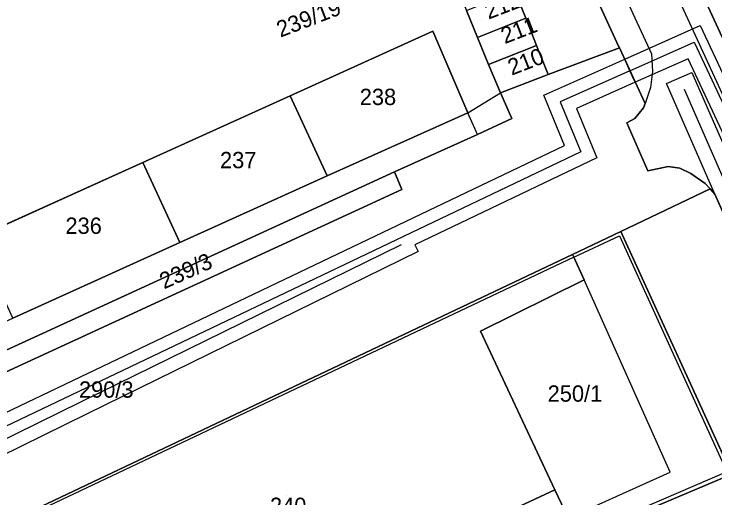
# Model space of a CAD drawing. Extents: x -264070 to -262271, y -1238894 to -1238141.
# Drawn here: x -263480.2 to -263394.3, y -1238522.1 to -1238462.8 of the extents above; entities that cross this region are included whole.
import ezdxf

# ---------------------------------------------------------------- set-up
doc = ezdxf.new("R2010")
doc.units = 0
for name, color, linetype in [('body_kn', 7, 'Continuous'), ('kladpar_druhypozemkov', 7, 'Continuous'), ('kladpar_hranice', 7, 'Continuous'), ('kladpar_parcelnecisla', 7, 'Continuous'), ('kladpar_plochy', 7, 'Continuous'), ('tarchy_linie', 7, 'Continuous'), ('zappar_hrandruhpozemk', 7, 'Continuous')]:
    doc.layers.add(name, color=color, linetype=linetype)

msp = doc.modelspace()

# ---------------------------------------------------------------- linework, layer by layer
at = {"layer": 'body_kn'}
for p, q in [((-263417.47, -1238463.31), (-263417.47, -1238463.31)), ((-263417.47, -1238463.31), (-263417.47, -1238463.31)), ((-263396.09, -1238464.19), (-263396.09, -1238464.19)), ((-263428.88, -1238464.9), (-263428.88, -1238464.9)), ((-263428.88, -1238464.9), (-263428.88, -1238464.9)), ((-263423.38, -1238465.68), (-263423.38, -1238465.68)), ((-263416.14, -1238466.65), (-263416.14, -1238466.65)), ((-263416.14, -1238466.65), (-263416.14, -1238466.65)), ((-263406.05, -1238466.82), (-263406.05, -1238466.82)), ((-263406.05, -1238466.82), (-263406.05, -1238466.82)), ((-263406, -1238466.94), (-263406, -1238466.94)), ((-263396.84, -1238466.23), (-263396.84, -1238466.23)), ((-263402.08, -1238467.68), (-263402.08, -1238467.68)), ((-263405.35, -1238468.34), (-263405.35, -1238468.34)), ((-263405.35, -1238468.34), (-263405.35, -1238468.34)), ((-263397.59, -1238468.27), (-263397.59, -1238468.27)), ((-263422.04, -1238468.97), (-263422.04, -1238468.97)), ((-263414.72, -1238470.22), (-263414.72, -1238470.22)), ((-263404.7, -1238469.74), (-263404.7, -1238469.74)), ((-263404.7, -1238469.74), (-263404.7, -1238469.74)), ((-263401.94, -1238469.84), (-263401.94, -1238469.84)), ((-263397.11, -1238469.96), (-263397.11, -1238469.96)), ((-263404.05, -1238471.14), (-263404.05, -1238471.14)), ((-263400.23, -1238471.32), (-263400.23, -1238471.32)), ((-263402.18, -1238471.79), (-263402.18, -1238471.79)), ((-263398.07, -1238472.01), (-263398.07, -1238472.01)), ((-263446.37, -1238472.82), (-263446.37, -1238472.82)), ((-263446.37, -1238472.82), (-263446.37, -1238472.82)), ((-263420.59, -1238472.47), (-263420.59, -1238472.47)), ((-263415.25, -1238472.76), (-263415.25, -1238472.76)), ((-263413.26, -1238473.56), (-263413.26, -1238473.56)), ((-263402.83, -1238473.77), (-263402.83, -1238473.77)), ((-263411.27, -1238474.36), (-263411.27, -1238474.36)), ((-263403.06, -1238474.31), (-263403.06, -1238474.31)), ((-263424.56, -1238474.9), (-263424.56, -1238474.9)), ((-263419.19, -1238475.61), (-263419.19, -1238475.61)), ((-263404.1, -1238475.59), (-263404.1, -1238475.59)), ((-263405.07, -1238476.13), (-263405.07, -1238476.13)), ((-263423.39, -1238477.55), (-263423.39, -1238477.55)), ((-263423.39, -1238477.55), (-263423.39, -1238477.55)), ((-263412.72, -1238478.92), (-263412.72, -1238478.92)), ((-263410.74, -1238479.68), (-263410.74, -1238479.68)), ((-263408.76, -1238480.44), (-263408.76, -1238480.44)), ((-263464.41, -1238480.99), (-263464.41, -1238480.99)), ((-263464.41, -1238480.99), (-263464.41, -1238480.99)), ((-263400.02, -1238481.47), (-263400.02, -1238481.47)), ((-263433.56, -1238482.16), (-263433.56, -1238482.16)), ((-263433.56, -1238482.16), (-263433.56, -1238482.16)), ((-263402.52, -1238482.03), (-263402.52, -1238482.03)), ((-263398.6, -1238481.71), (-263398.6, -1238481.71)), ((-263397.23, -1238482.35), (-263397.23, -1238482.35)), ((-263441.83, -1238482.63), (-263441.83, -1238482.63)), ((-263395.5, -1238483.56), (-263395.5, -1238483.56)), ((-263432.65, -1238484.31), (-263432.65, -1238484.31)), ((-263432.65, -1238484.31), (-263432.65, -1238484.31)), ((-263394.88, -1238484.24), (-263394.88, -1238484.24)), ((-263394.31, -1238484.87), (-263394.31, -1238484.87)), ((-263406, -1238489.98), (-263406, -1238489.98)), ((-263405.83, -1238489.45), (-263405.83, -1238489.45)), ((-263459.89, -1238490.81), (-263459.89, -1238490.81)), ((-263432.73, -1238491.11), (-263432.73, -1238491.11)), ((-263431.07, -1238491.1), (-263431.07, -1238491.1)), ((-263430.66, -1238491.93), (-263430.66, -1238491.93)), ((-263411.74, -1238492.26), (-263411.74, -1238492.26)), ((-263411.74, -1238492.26), (-263411.74, -1238492.26)), ((-263411.57, -1238492.61), (-263411.57, -1238492.61)), ((-263411.57, -1238492.61), (-263411.57, -1238492.61)), ((-263410.31, -1238495.37), (-263410.31, -1238495.37)), ((-263423.02, -1238501.67), (-263423.02, -1238501.67)), ((-263423.02, -1238501.67), (-263423.02, -1238501.67)), ((-263471.98, -1238510.35), (-263471.98, -1238510.35)), ((-263471.25, -1238511.83), (-263471.25, -1238511.83)), ((-263399.77, -1238518.96), (-263399.77, -1238518.96)), ((-263413.92, -1238521.14), (-263413.92, -1238521.14))]:
    msp.add_line(p, q, dxfattribs=at)
at = {"layer": 'kladpar_druhypozemkov'}
for p, q in [((-263422.96, -1238463.55), (-263422.96, -1238463.55)), ((-263421.56, -1238467), (-263421.56, -1238467)), ((-263420.06, -1238470.35), (-263420.06, -1238470.35)), ((-263435.71, -1238471.9), (-263435.71, -1238471.9)), ((-263452.81, -1238479.45), (-263452.81, -1238479.45)), ((-263471.76, -1238487.25), (-263471.76, -1238487.25)), ((-263453.74, -1238493.13), (-263453.74, -1238493.13)), ((-263468.19, -1238507.08), (-263468.19, -1238507.08)), ((-263411.23, -1238507.65), (-263411.23, -1238507.65)), ((-263446.76, -1238521.8), (-263446.76, -1238521.8))]:
    msp.add_line(p, q, dxfattribs=at)
at = {"layer": 'kladpar_hranice'}
msp.add_line((-263439.4, -1238394.24), (-263406.05, -1238466.82), dxfattribs=at)
for points in [[(-263406.05, -1238466.82), (-263406, -1238466.94), (-263414.72, -1238470.22), (-263416.14, -1238466.65), (-263417.47, -1238463.31), (-263418.83, -1238459.93), (-263420.12, -1238456.68), (-263426.11, -1238459), (-263450.61, -1238399.35), (-263451.66, -1238396.9), (-263440.52, -1238391.82), (-263439.4, -1238394.24)], [(-263374.18, -1238529.81), (-263394.31, -1238484.87), (-263394.88, -1238484.24), (-263395.5, -1238483.56), (-263397.23, -1238482.35), (-263398.6, -1238481.71), (-263400.02, -1238481.47), (-263402.52, -1238482.03), (-263405.07, -1238476.13), (-263404.1, -1238475.59), (-263403.06, -1238474.31), (-263402.83, -1238473.77), (-263406, -1238466.94), (-263406.05, -1238466.82), (-263439.4, -1238394.24)], [(-263493.11, -1238415.76), (-263470.58, -1238405.55), (-263468.15, -1238404.43), (-263451.66, -1238396.9), (-263450.61, -1238399.35), (-263426.11, -1238459), (-263424.74, -1238462.35), (-263423.38, -1238465.68), (-263422.04, -1238468.97), (-263420.59, -1238472.47), (-263419.19, -1238475.61), (-263423.39, -1238477.55), (-263433.56, -1238482.16), (-263502.82, -1238513.93), (-263509.7, -1238497.82), (-263513.9, -1238488.48), (-263515.71, -1238484.44), (-263521.05, -1238472.6), (-263524.45, -1238465.05), (-263526.3, -1238460.78), (-263530.53, -1238451.52), (-263534.06, -1238443.82)], [(-263412.94, -1238417.88), (-263411.79, -1238420.32), (-263410.64, -1238422.77), (-263409.48, -1238425.21), (-263408.32, -1238427.66), (-263407.17, -1238430.1), (-263406.01, -1238432.54), (-263404.86, -1238434.99), (-263403.71, -1238437.43), (-263402.55, -1238439.88), (-263401.4, -1238442.32), (-263400.24, -1238444.76), (-263398.56, -1238448.31), (-263400.91, -1238449.29), (-263393.39, -1238465.63), (-263385.7, -1238482.33), (-263378.03, -1238499.02), (-263370.62, -1238515.58), (-263372.75, -1238516.78), (-263372.99, -1238517.35), (-263372.82, -1238518.46), (-263372.34, -1238519.45), (-263367.45, -1238529.86)], [(-263385.76, -1238442.23), (-263385.27, -1238442), (-263379.9, -1238453.91), (-263383.56, -1238455.64), (-263381.42, -1238460.25), (-263382.32, -1238460.65), (-263393.39, -1238465.63), (-263400.91, -1238449.29), (-263398.56, -1238448.31), (-263385.76, -1238442.23)], [(-263418.83, -1238459.93), (-263417.47, -1238463.31), (-263423.38, -1238465.68), (-263424.74, -1238462.35), (-263418.83, -1238459.93)], [(-263417.47, -1238463.31), (-263416.14, -1238466.65), (-263422.04, -1238468.97), (-263423.38, -1238465.68), (-263417.47, -1238463.31)], [(-263459.89, -1238490.81), (-263441.83, -1238482.63), (-263424.56, -1238474.9), (-263428.88, -1238464.9), (-263446.37, -1238472.82), (-263464.41, -1238480.99), (-263484.82, -1238490.23), (-263501.1, -1238497.63), (-263500.94, -1238498), (-263500.79, -1238498.36), (-263499.16, -1238502.11), (-263498.91, -1238502.71), (-263496.82, -1238507.56), (-263480.36, -1238500.09), (-263459.89, -1238490.81)], [(-263428.88, -1238464.9), (-263424.56, -1238474.9), (-263441.83, -1238482.63), (-263446.37, -1238472.82), (-263428.88, -1238464.9)], [(-263432.65, -1238484.31), (-263433.56, -1238482.16), (-263423.39, -1238477.55), (-263419.19, -1238475.61), (-263420.59, -1238472.47), (-263414.72, -1238470.22), (-263406, -1238466.94), (-263402.83, -1238473.77), (-263403.06, -1238474.31), (-263404.1, -1238475.59), (-263405.07, -1238476.13), (-263402.52, -1238482.03), (-263400.02, -1238481.47), (-263398.6, -1238481.71), (-263397.23, -1238482.35), (-263395.5, -1238483.56), (-263394.88, -1238484.24), (-263405.83, -1238489.45), (-263411.74, -1238492.26), (-263480.04, -1238524.71)], [(-263416.14, -1238466.65), (-263414.72, -1238470.22), (-263420.59, -1238472.47), (-263422.04, -1238468.97), (-263416.14, -1238466.65)], [(-263446.37, -1238472.82), (-263441.83, -1238482.63), (-263459.89, -1238490.81), (-263464.41, -1238480.99), (-263446.37, -1238472.82)], [(-263464.41, -1238480.99), (-263459.89, -1238490.81), (-263480.36, -1238500.09), (-263484.82, -1238490.23), (-263464.41, -1238480.99)], [(-263433.56, -1238482.16), (-263432.65, -1238484.31), (-263507.42, -1238518.77), (-263508.31, -1238516.78), (-263504.72, -1238514.94), (-263502.82, -1238513.93), (-263433.56, -1238482.16)], [(-263505.24, -1238523.86), (-263507.42, -1238518.77), (-263432.65, -1238484.31)], [(-263407.37, -1238525.62), (-263392.22, -1238519.21), (-263405.83, -1238489.45), (-263394.88, -1238484.24), (-263394.31, -1238484.87), (-263374.18, -1238529.81)], [(-263423.02, -1238501.67), (-263410.31, -1238495.37), (-263411.57, -1238492.61), (-263411.74, -1238492.26), (-263405.83, -1238489.45), (-263392.22, -1238519.21), (-263407.37, -1238525.62), (-263411.05, -1238527.18), (-263411.21, -1238526.84), (-263412.28, -1238524.59), (-263413.92, -1238521.14), (-263423.02, -1238501.67)], [(-263411.74, -1238492.26), (-263411.57, -1238492.61), (-263410.31, -1238495.37), (-263423.02, -1238501.67), (-263413.92, -1238521.14), (-263470.53, -1238547.57), (-263470.98, -1238547.79), (-263471.2, -1238547.26), (-263472.3, -1238544.63), (-263473.44, -1238541.86), (-263474.51, -1238539.26), (-263475.69, -1238536.41), (-263476.9, -1238533.52), (-263478, -1238530.86), (-263479.16, -1238528.07), (-263480.47, -1238524.91), (-263480.04, -1238524.71), (-263411.74, -1238492.26)], [(-263470.53, -1238547.57), (-263413.92, -1238521.14), (-263412.28, -1238524.59)]]:
    msp.add_lwpolyline(points, dxfattribs=at)
at = {"layer": 'kladpar_plochy'}
for p, q in [((-263439.4, -1238394.24), (-263406.05, -1238466.82)), ((-263417.47, -1238463.31), (-263418.83, -1238459.93)), ((-263424.74, -1238462.35), (-263423.38, -1238465.68)), ((-263416.14, -1238466.65), (-263417.47, -1238463.31)), ((-263428.88, -1238464.9), (-263446.37, -1238472.82)), ((-263424.56, -1238474.9), (-263428.88, -1238464.9)), ((-263423.38, -1238465.68), (-263422.04, -1238468.97)), ((-263414.72, -1238470.22), (-263416.14, -1238466.65)), ((-263406, -1238466.94), (-263414.72, -1238470.22)), ((-263406.05, -1238466.82), (-263406, -1238466.94)), ((-263422.04, -1238468.97), (-263420.59, -1238472.47)), ((-263446.37, -1238472.82), (-263464.41, -1238480.99)), ((-263420.59, -1238472.47), (-263419.19, -1238475.61)), ((-263441.83, -1238482.63), (-263424.56, -1238474.9)), ((-263419.19, -1238475.61), (-263423.39, -1238477.55)), ((-263423.39, -1238477.55), (-263433.56, -1238482.16)), ((-263464.41, -1238480.99), (-263484.82, -1238490.23)), ((-263433.56, -1238482.16), (-263502.82, -1238513.93)), ((-263459.89, -1238490.81), (-263441.83, -1238482.63)), ((-263480.36, -1238500.09), (-263459.89, -1238490.81))]:
    msp.add_line(p, q, dxfattribs=at)
for points in [[(-263426.69, -1238388.84), (-263421.35, -1238400.1), (-263416.4, -1238410.56), (-263415.25, -1238412.99), (-263414.09, -1238415.44), (-263412.94, -1238417.88), (-263411.79, -1238420.32), (-263410.64, -1238422.77), (-263409.48, -1238425.21), (-263408.32, -1238427.66), (-263407.17, -1238430.1), (-263406.01, -1238432.54), (-263404.86, -1238434.99), (-263403.71, -1238437.43), (-263402.55, -1238439.88), (-263401.4, -1238442.32), (-263400.24, -1238444.76), (-263398.56, -1238448.31), (-263400.91, -1238449.29), (-263393.39, -1238465.63)], [(-263374.18, -1238529.81), (-263394.31, -1238484.87), (-263394.88, -1238484.24), (-263395.5, -1238483.56), (-263397.23, -1238482.35), (-263398.6, -1238481.71), (-263400.02, -1238481.47), (-263402.52, -1238482.03), (-263405.07, -1238476.13), (-263404.1, -1238475.59), (-263403.06, -1238474.31), (-263402.83, -1238473.77), (-263406, -1238466.94), (-263406.05, -1238466.82), (-263439.4, -1238394.24)], [(-263505.24, -1238523.86), (-263507.42, -1238518.77), (-263432.65, -1238484.31), (-263433.56, -1238482.16), (-263423.39, -1238477.55), (-263419.19, -1238475.61), (-263420.59, -1238472.47), (-263414.72, -1238470.22), (-263406, -1238466.94), (-263402.83, -1238473.77), (-263403.06, -1238474.31), (-263404.1, -1238475.59), (-263405.07, -1238476.13), (-263402.52, -1238482.03), (-263400.02, -1238481.47), (-263398.6, -1238481.71), (-263397.23, -1238482.35), (-263395.5, -1238483.56), (-263394.88, -1238484.24), (-263405.83, -1238489.45), (-263411.74, -1238492.26), (-263480.04, -1238524.71)], [(-263407.37, -1238525.62), (-263392.22, -1238519.21), (-263405.83, -1238489.45), (-263394.88, -1238484.24), (-263394.31, -1238484.87), (-263374.18, -1238529.81)], [(-263470.53, -1238547.57), (-263413.92, -1238521.14), (-263412.28, -1238524.59)]]:
    msp.add_lwpolyline(points, dxfattribs=at)
for points in [[(-263385.76, -1238442.23), (-263385.27, -1238442), (-263379.9, -1238453.91), (-263383.56, -1238455.64), (-263381.42, -1238460.25), (-263382.32, -1238460.65), (-263393.39, -1238465.63), (-263400.91, -1238449.29), (-263398.56, -1238448.31)], [(-263418.83, -1238459.93), (-263417.47, -1238463.31), (-263423.38, -1238465.68), (-263424.74, -1238462.35)], [(-263417.47, -1238463.31), (-263416.14, -1238466.65), (-263422.04, -1238468.97), (-263423.38, -1238465.68)], [(-263428.88, -1238464.9), (-263424.56, -1238474.9), (-263441.83, -1238482.63), (-263446.37, -1238472.82)], [(-263416.14, -1238466.65), (-263414.72, -1238470.22), (-263420.59, -1238472.47), (-263422.04, -1238468.97)], [(-263446.37, -1238472.82), (-263441.83, -1238482.63), (-263459.89, -1238490.81), (-263464.41, -1238480.99)], [(-263464.41, -1238480.99), (-263459.89, -1238490.81), (-263480.36, -1238500.09), (-263484.82, -1238490.23)], [(-263433.56, -1238482.16), (-263432.65, -1238484.31), (-263507.42, -1238518.77), (-263508.31, -1238516.78), (-263504.72, -1238514.94), (-263502.82, -1238513.93)], [(-263423.02, -1238501.67), (-263410.31, -1238495.37), (-263411.57, -1238492.61), (-263411.74, -1238492.26), (-263405.83, -1238489.45), (-263392.22, -1238519.21), (-263407.37, -1238525.62), (-263411.05, -1238527.18), (-263411.21, -1238526.84), (-263412.28, -1238524.59), (-263413.92, -1238521.14)], [(-263411.74, -1238492.26), (-263411.57, -1238492.61), (-263410.31, -1238495.37), (-263423.02, -1238501.67), (-263413.92, -1238521.14), (-263470.53, -1238547.57), (-263470.98, -1238547.79), (-263471.2, -1238547.26), (-263472.3, -1238544.63), (-263473.44, -1238541.86), (-263474.51, -1238539.26), (-263475.69, -1238536.41), (-263476.9, -1238533.52), (-263478, -1238530.86), (-263479.16, -1238528.07), (-263480.47, -1238524.91), (-263480.04, -1238524.71)]]:
    msp.add_lwpolyline(points, close=True, dxfattribs=at)
at = {"layer": 'tarchy_linie'}
for points in [[(-263405.35, -1238468.34), (-263396.09, -1238464.19), (-263369.72, -1238520.48), (-263296.23, -1238487.57), (-263294.84, -1238490.68), (-263296.19, -1238491.28), (-263281.74, -1238524.25)], [(-263404.7, -1238469.74), (-263396.84, -1238466.23), (-263370.17, -1238523.18), (-263297.77, -1238491.54), (-263283.79, -1238523.45), (-263356.33, -1238554.75), (-263326.06, -1238621.17)], [(-263505.5, -1238523.25), (-263412.72, -1238478.92), (-263415.25, -1238472.76), (-263405.35, -1238468.34), (-263404.7, -1238469.74), (-263404.05, -1238471.14), (-263411.27, -1238474.36), (-263408.76, -1238480.44), (-263431.07, -1238491.1), (-263430.66, -1238491.93), (-263471.25, -1238511.83), (-263503.57, -1238527.71), (-263504.22, -1238526.2), (-263504.89, -1238524.66), (-263505.5, -1238523.25)], [(-263376.14, -1238525.44), (-263394.31, -1238484.87), (-263400.23, -1238471.32), (-263397.11, -1238469.96), (-263374.13, -1238522.45), (-263372.55, -1238521.75), (-263397.59, -1238468.27), (-263404.05, -1238471.14), (-263404.7, -1238469.74), (-263405.35, -1238468.34)], [(-263404.7, -1238469.74), (-263413.26, -1238473.56), (-263410.74, -1238479.68), (-263504.89, -1238524.66)], [(-263398.07, -1238472.01), (-263375, -1238524.71), (-263372.42, -1238530.25), (-263364.87, -1238547.35), (-263359.02, -1238560.82), (-263333.64, -1238618.35), (-263340.71, -1238621.76)], [(-263432.73, -1238491.11), (-263471.98, -1238510.35), (-263504.22, -1238526.2)]]:
    msp.add_lwpolyline(points, dxfattribs=at)
at = {"layer": 'zappar_hrandruhpozemk'}
for p, q in [((-263411.35, -1238433.43), (-263383.84, -1238493.47)), ((-263411.57, -1238492.61), (-263406, -1238489.98)), ((-263406, -1238489.98), (-263392.82, -1238518.94)), ((-263411.57, -1238492.61), (-263479.93, -1238524.97)), ((-263399.77, -1238518.96), (-263410.31, -1238495.37)), ((-263412.28, -1238524.59), (-263399.77, -1238518.96)), ((-263392.82, -1238518.94), (-263411.21, -1238526.84))]:
    msp.add_line(p, q, dxfattribs=at)
for points in [[(-263406.64, -1238457.74), (-263402.08, -1238467.68), (-263401.94, -1238469.84), (-263402.18, -1238471.79), (-263402.83, -1238473.77)], [(-263423.39, -1238477.55), (-263424.56, -1238474.9), (-263420.59, -1238472.47)]]:
    msp.add_lwpolyline(points, dxfattribs=at)

# ---------------------------------------------------------------- texts
at = {"layer": 'kladpar_parcelnecisla'}
for s, rotation, p in [('212', 21, (-263422.047, -1238463.483)), ('239/19', 21, (-263447.554, -1238465.693)), ('211', 21, (-263420.044, -1238466.485)), ('210', 21, (-263419.206, -1238470.353)), ('239/3', 24, (-263461.809, -1238496.565))]:
    msp.add_text(s, height=2, rotation=rotation, dxfattribs=at).set_placement(p)
for s, p in [('238', (-263437.822, -1238473.95)), ('237', (-263454.951, -1238481.7)), ('236', (-263473.898, -1238489.75)), ('290/3', (-263472.24, -1238509.84)), ('250/1', (-263414.793, -1238510.33)), ('240', (-263448.827, -1238524.1))]:
    msp.add_text(s, height=2, dxfattribs=at).set_placement(p)

doc.saveas('drawing.dxf')
